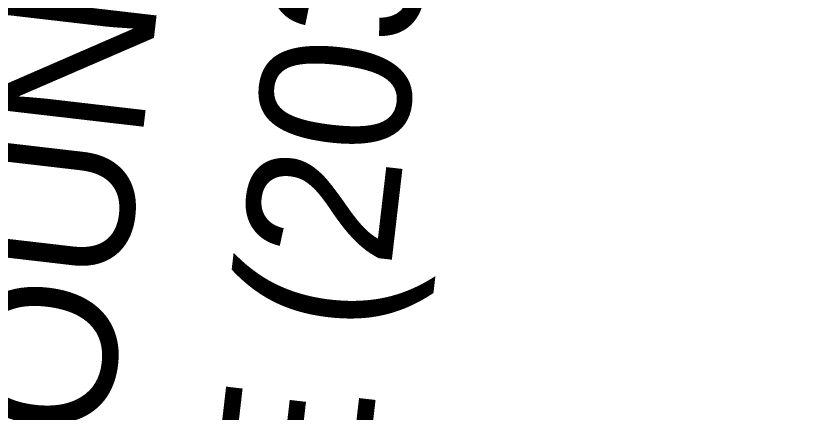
# Model space of a CAD drawing. Extents: x 3329332 to 3367211, y 631066 to 656469.
# Drawn here: x 3337144 to 3337667, y 647841 to 648106 of the extents above; entities that cross this region are included whole.
import ezdxf

# ---------------------------------------------------------------- set-up
doc = ezdxf.new("R2010")
doc.units = 0
doc.layers.add('V-CHAN-NAID', color=7, linetype='Continuous')
doc.layers.add('V-RIVR-EDGE', color=7, linetype='Continuous')

msp = doc.modelspace()

# ---------------------------------------------------------------- linework, layer by layer
at = {"layer": 'V-RIVR-EDGE'}
msp.add_spline([(3343636.8271070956, 646843.3989800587), (3343622.1108212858, 646851.5792317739), (3343608.9428611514, 646858.5922459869), (3343596.5399541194, 646861.3375356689), (3343585.2946953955, 646861.7531449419), (3343568.24393458, 646866.8367453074), (3343554.697763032, 646877.7287245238), (3343538.057816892, 646892.1185805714), (3343529.147033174, 646895.6308411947), (3343519.467360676, 646901.8596239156), (3343506.6900779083, 646910.0350810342), (3343488.8790585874, 646921.325408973), (3343476.1027347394, 646929.8886666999), (3343464.099135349, 646937.2866047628), (3343456.7481843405, 646944.2852351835), (3343449.7850339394, 646951.2829066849), (3343444.7484206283, 646953.23437568), (3343437.386921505, 646955.9671994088), (3343424.9830555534, 646958.3246884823), (3343409.480620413, 646962.2410513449), (3343396.697584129, 646968.089704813), (3343383.5277061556, 646974.3271178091), (3343375.7774475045, 646976.6730998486), (3343358.7228510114, 646980.205497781), (3343342.4448146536, 646984.1237784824), (3343324.996664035, 646985.3303316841), (3343315.3045255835, 646986.5177064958), (3343304.843498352, 646990.4216034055), (3343288.9638107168, 646998.60473188), (3343275.4109267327, 647006.7821068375), (3343264.954694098, 647012.6250067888), (3343248.681452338, 647018.4822905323), (3343233.954618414, 647022.3967355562), (3343209.925364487, 647028.2731976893), (3343162.260410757, 647042.3519666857), (3343147.918500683, 647045.1020509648), (3343128.926818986, 647049.4148447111), (3343116.5229530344, 647051.7723337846), (3343106.4526031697, 647056.8386736), (3343102.5793916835, 647058.7872658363), (3343086.688197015, 647062.3167870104), (3343081.258988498, 647062.3302118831), (3343073.506812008, 647063.9005927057), (3343064.593151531, 647066.249451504), (3343053.7481593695, 647071.7055097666), (3343047.940739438, 647075.5978996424), (3343041.7426421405, 647078.3278466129), (3343029.344529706, 647083.0121393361), (3343020.0488221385, 647087.6887607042), (3343006.4940203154, 647095.090534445), (3342971.6236099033, 647107.974257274), (3342951.4790744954, 647116.5557344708), (3342937.1515482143, 647125.1228278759), (3342928.2455590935, 647130.5740915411), (3342903.0586568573, 647138.7802340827), (3342877.487789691, 647148.5385379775), (3342858.8954156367, 647157.5039801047), (3342849.609297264, 647166.0586075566), (3342844.19159578, 647170.7256397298), (3342831.7934833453, 647175.4099324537), (3342823.655424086, 647177.7568734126), (3342803.887182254, 647181.6837843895), (3342796.52568313, 647184.4166081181), (3342787.2309344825, 647189.4810300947), (3342775.609382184, 647194.5512055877), (3342758.944504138, 647198.858245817), (3342732.97337041, 647203.5761007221), (3342721.3451056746, 647205.9316719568), (3342697.703652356, 647211.8071751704), (3342663.989931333, 647221.973416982), (3342635.705418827, 647232.1262339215), (3342620.593661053, 647237.2050396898), (3342601.9840264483, 647239.1900708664), (3342563.6166981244, 647249.3678197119), (3342526.798654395, 647258.7661316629), (3342490.762924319, 647270.8771300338), (3342457.056874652, 647284.1457767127), (3342444.661638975, 647289.9934712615), (3342438.029712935, 647274.1099479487), (3342415.16769651, 647281.5347357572), (3342391.925550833, 647292.0628873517), (3342329.1699355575, 647319.7520755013), (3342295.0780031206, 647333.7972823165), (3342283.068650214, 647338.8684167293), (3342254.791809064, 647352.1236385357), (3342236.19751717, 647360.3134794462), (3342218.3759497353, 647367.3380006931), (3342205.204153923, 647372.7998124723), (3342191.64743426, 647379.4259849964), (3342179.2579521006, 647387.6004831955), (3342172.2852125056, 647390.720148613), (3342149.820585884, 647402.0219835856), (3342116.8997266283, 647419.1667185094), (3342096.3664316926, 647427.3613540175), (3342074.6726116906, 647436.7222681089), (3342056.4594079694, 647442.1965458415), (3342048.7110671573, 647445.3181290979), (3342046.3909759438, 647448.0384868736), (3342044.4577264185, 647450.3700851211), (3342038.2586702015, 647452.712231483), (3342007.6463951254, 647462.4830013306), (3341964.2482070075, 647476.9390228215), (3341952.242689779, 647483.5613596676), (3341946.042674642, 647485.5157054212), (3341937.125178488, 647486.313361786), (3341928.594524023, 647486.7222586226), (3341922.397385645, 647489.8400062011), (3341906.513862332, 647496.4719322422), (3341894.505468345, 647501.9308672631), (3341878.2379801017, 647510.1149546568), (3341870.0932084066, 647509.7472913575), (3341856.9137412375, 647512.1066982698), (3341848.000080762, 647514.4555570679), (3341827.073231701, 647520.324347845), (3341821.2638939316, 647523.4411365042), (3341814.6789549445, 647526.5598430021), (3341810.025347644, 647526.571350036), (3341806.5332243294, 647525.8043790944), (3341795.289883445, 647526.9955895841), (3341774.7450814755, 647530.5366177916), (3341748.7854547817, 647539.9080799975), (3341739.1000287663, 647543.8100590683), (3341723.2049984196, 647545.7883778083), (3341703.4377155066, 647550.1030893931), (3341688.708963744, 647553.2419331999), (3341675.143613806, 647556.3779002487), (3341665.0684693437, 647559.505237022), (3341655.7785152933, 647566.5086620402), (3341650.35985489, 647570.787893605), (3341641.0583938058, 647573.1377113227), (3341619.3521078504, 647577.4572175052), (3341603.0731125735, 647580.9876975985), (3341588.7244900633, 647581.0231776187), (3341577.8641551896, 647580.2744261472), (3341570.499779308, 647581.843848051), (3341563.913881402, 647584.5747539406), (3341550.35620282, 647590.8131258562), (3341537.182489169, 647595.4993364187), (3341511.9936690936, 647602.9298777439), (3341494.1644303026, 647606.8519941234), (3341474.01126462, 647611.9432658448), (3341452.3126500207, 647619.3651768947), (3341435.647771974, 647623.672217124), (3341426.7293169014, 647624.0820728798), (3341409.6747204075, 647627.6144708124), (3341399.593822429, 647628.4150039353), (3341382.156219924, 647633.887363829), (3341364.3346524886, 647640.9118850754), (3341355.4209920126, 647643.2607438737), (3341344.179568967, 647645.2275555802), (3341336.034797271, 647644.8598922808), (3341320.5266086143, 647646.449451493), (3341290.677468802, 647651.176895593), (3341274.0145085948, 647656.2595370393), (3341268.5862589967, 647656.6607625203), (3341256.951281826, 647656.301729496), (3341232.5255970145, 647658.6889450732), (3341211.979836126, 647661.842172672), (3341186.0144559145, 647668.8868312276), (3341159.6564804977, 647673.9934456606), (3341146.4731776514, 647674.8016501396), (3341117.007043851, 647677.589132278), (3341103.433063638, 647677.2348938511), (3341097.616054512, 647677.2492776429), (3341091.8028810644, 647678.8148638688), (3341087.9296695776, 647680.7634561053), (3341085.2198599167, 647682.7091715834), (3341079.7954459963, 647684.661599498), (3341055.366884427, 647685.8854132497), (3341036.3684902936, 647687.4836027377), (3341024.7306363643, 647685.9611678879), (3341011.1547383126, 647684.8313282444), (3340999.5255146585, 647686.7990988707), (3340985.1855224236, 647690.3247843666), (3340953.8005228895, 647701.2608738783), (3340935.5930726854, 647709.0619552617), (3340923.584678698, 647714.5208902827), (3340917.0016575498, 647718.4151979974), (3340910.7968478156, 647718.4305407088), (3340908.0793667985, 647717.2738513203), (3340903.8135601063, 647717.2843994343), (3340894.5092222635, 647718.4708153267), (3340882.4893212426, 647719.2761430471), (3340860.789747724, 647726.3102534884), (3340855.75697009, 647729.812924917), (3340851.89047104, 647734.4761214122), (3340848.4060190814, 647736.811555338), (3340842.5909277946, 647737.6015403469), (3340826.314809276, 647742.2954222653), (3340811.5946877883, 647748.9244715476), (3340794.9432346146, 647758.6607202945), (3340781.396104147, 647769.1648989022), (3340774.827466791, 647778.8762157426), (3340770.949460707, 647778.8858049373), (3340766.3035247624, 647781.9997168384), (3340765.154506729, 647787.8196027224), (3340765.1631370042, 647791.3098081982), (3340761.6815618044, 647794.8086439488), (3340748.8985255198, 647800.6572974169), (3340736.8843780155, 647803.7894287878), (3340725.2589900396, 647807.3084018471), (3340719.4477344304, 647809.6495892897), (3340716.353959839, 647813.1474661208), (3340707.8348124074, 647818.2099702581), (3340686.534546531, 647829.8967290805), (3340660.9655972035, 647840.4306341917), (3340654.377781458, 647842.3859388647), (3340636.5533372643, 647848.2470582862), (3340626.477233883, 647850.986594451), (3340619.1090223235, 647851.0048139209), (3340608.2458106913, 647849.0926606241), (3340603.203443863, 647848.7173259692), (3340600.494593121, 647851.0508420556), (3340597.786701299, 647853.7721587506), (3340589.6467242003, 647855.343498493), (3340581.5086649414, 647857.6904394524), (3340569.1143881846, 647863.9259346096), (3340561.3708419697, 647868.9865209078), (3340557.892143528, 647873.6487584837), (3340534.6413675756, 647880.686704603), (3340500.541763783, 647891.6295065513), (3340470.702213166, 647900.2349567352), (3340445.522023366, 647911.1557035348), (3340419.5623966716, 647920.5271657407), (3340404.067632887, 647927.5459334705), (3340372.685510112, 647939.6454248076), (3340342.4696659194, 647952.9054412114), (3340306.057642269, 647969.6710058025), (3340282.828921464, 647985.6283659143), (3340275.0940055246, 647994.1791576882), (3340268.900702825, 647998.8481077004), (3340258.823640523, 648001.199843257), (3340240.223595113, 648007.0628805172), (3340208.8366777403, 648017.2233688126), (3340162.736351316, 648036.7275106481), (3340150.3468691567, 648044.9020088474), (3340132.923650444, 648056.1913778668), (3340120.1463676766, 648064.3668349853), (3340103.8769615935, 648071.7753211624), (3340062.4148997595, 648085.063146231), (3340020.562160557, 648097.1885283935), (3340008.159253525, 648099.9338180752), (3339970.575197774, 648113.2120539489), (3339931.446652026, 648129.2087297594), (3339889.974042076, 648138.2307481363), (3339851.5961656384, 648144.1426902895), (3339826.794187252, 648151.1844720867), (3339779.131151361, 648166.0388423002), (3339750.4607560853, 648176.9682193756), (3339726.4410913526, 648186.7226875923), (3339710.1716852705, 648194.1311737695), (3339698.5520508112, 648199.9769504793), (3339684.9905365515, 648204.6641199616), (3339657.470118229, 648210.1614117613), (3339640.4049736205, 648209.4280030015), (3339598.1414197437, 648212.2471294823), (3339566.358071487, 648218.9183712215), (3339519.0713291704, 648229.118175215), (3339492.7200661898, 648236.9393939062), (3339468.307806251, 648244.7558180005), (3339451.6400514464, 648247.899456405), (3339423.72320224, 648249.9075016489), (3339391.1489100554, 648250.3758514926), (3339356.2621980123, 648256.6669639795), (3339323.3125711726, 648262.1776806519), (3339267.0929899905, 648266.970331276), (3339191.493926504, 648276.0767345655), (3339142.6492693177, 648283.5657699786), (3339080.627062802, 648294.1898135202), (3339050.0051985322, 648300.0825772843), (3339012.788806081, 648305.2160414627), (3338936.4160592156, 648315.0999638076), (3338861.5935558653, 648324.5922498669), (3338841.0430003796, 648325.8064744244), (3338779.400923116, 648333.3271541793), (3338716.984203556, 648341.237552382), (3338619.6702238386, 648351.1732563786), (3338573.9260536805, 648357.879019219), (3338540.2008256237, 648363.3916537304), (3338502.213626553, 648370.4660387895), (3338454.128268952, 648371.3605460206), (3338406.04578811, 648373.4184550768), (3338372.6958947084, 648373.8887227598), (3338327.7215722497, 648378.2657641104), (3338302.9100046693, 648381.4295398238), (3338283.518056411, 648380.7018845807), (3338273.82495904, 648381.5014587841), (3338260.6522043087, 648386.5754699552), (3338248.6428514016, 648391.646604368), (3338238.5715426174, 648396.3251435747), (3338223.4501956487, 648397.5259432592), (3338149.397539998, 648404.6895078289), (3338106.754815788, 648410.9997987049), (3338090.4815740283, 648416.8570824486), (3338075.7662471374, 648425.4251347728), (3338068.017906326, 648428.5467180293), (3338061.041331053, 648430.1151810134), (3338050.188667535, 648432.4688344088), (3338042.0563617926, 648437.1425790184), (3338023.077146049, 648446.4967806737), (3338014.178828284, 648455.0504492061), (3338009.5482350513, 648464.3691708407), (3338008.012375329, 648470.5778162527), (3338005.6980376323, 648475.6249776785), (3338000.2832129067, 648481.4554116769), (3337993.311432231, 648484.962877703), (3337977.799407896, 648485.0012344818), (3337963.842421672, 648486.5869580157), (3337952.2227872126, 648492.4327347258), (3337934.79860958, 648503.3343031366), (3337924.3558018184, 648514.6064116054), (3337915.4689910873, 648527.8136874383), (3337906.963268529, 648538.3054000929), (3337897.6704377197, 648544.1454232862), (3337885.6534134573, 648546.1141528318), (3337868.6055294, 648552.3611550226), (3337833.747584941, 648570.2862857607), (3337831.4265348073, 648572.6188429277), (3337828.3413904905, 648579.6069252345), (3337825.256246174, 648586.595007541), (3337821.7775477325, 648591.257245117), (3337805.128012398, 648601.7690950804), (3337772.198522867, 648615.4236245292), (3337745.0716586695, 648623.2467610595), (3337725.3043757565, 648627.561472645), (3337697.3971157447, 648633.4475239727), (3337655.9264236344, 648643.2451435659), (3337633.050982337, 648645.2407228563), (3337587.683105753, 648647.2919194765), (3337530.6735395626, 648646.2694788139), (3337482.1965456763, 648645.6137425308), (3337469.4000845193, 648646.0331874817), (3337459.3258989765, 648649.5483248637), (3337449.6337605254, 648650.7356996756), (3337425.977923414, 648650.7941937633), (3337387.1921090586, 648648.5632820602), (3337346.0785321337, 648645.9503232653), (3337294.491462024, 648642.1998534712), (3337235.915350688, 648634.9764387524), (3337203.720228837, 648631.9536242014), (3337180.834239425, 648629.6833967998), (3337120.3162482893, 648621.3013748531), (3337079.5770471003, 648613.2582486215), (3337041.950798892, 648609.4732577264), (3337018.288249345, 648606.8171475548), (3336982.5914149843, 648599.1493559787), (3336951.5549003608, 648594.1846616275), (3336908.505197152, 648592.7398992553), (3336875.1648929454, 648597.088173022), (3336858.1045429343, 648598.2937673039), (3336851.1308444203, 648601.025632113), (3336844.931788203, 648603.367778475), (3336839.116696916, 648604.1577634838), (3336830.97288414, 648604.1779007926), (3336822.0457987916, 648601.0975510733), (3336811.5607985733, 648595.3064327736), (3336803.0243905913, 648593.38852596), (3336796.0430207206, 648593.017985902), (3336789.068363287, 648595.3620501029), (3336779.3743069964, 648595.773823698), (3336757.2572063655, 648590.787074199), (3336729.690759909, 648577.6699367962), (3336702.1377383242, 648569.9820079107), (3336685.851071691, 648570.4100831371), (3336673.8330885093, 648571.991012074), (3336663.7483548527, 648571.2403427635), (3336652.882266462, 648568.1647876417), (3336636.9603863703, 648559.2846893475), (3336627.2586587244, 648556.5940580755), (3336614.4593208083, 648555.8501012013), (3336584.9759264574, 648551.6571723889), (3336546.1862764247, 648547.8750582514), (3336510.1064360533, 648542.1472286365), (3336477.9017250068, 648535.2464080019), (3336448.4029879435, 648524.8486694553), (3336423.931274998, 648508.6214558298), (3336410.7115332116, 648494.6932371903), (3336400.5932373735, 648480.3695465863), (3336397.4630238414, 648469.1310002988), (3336394.711021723, 648454.0134890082), (3336388.0781367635, 648437.7421650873), (3336381.4500464, 648423.409844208), (3336375.9901524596, 648411.0136496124), (3336372.482686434, 648404.0418689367), (3336364.323530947, 648397.8571965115), (3336361.2134547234, 648394.762463), (3336359.6555398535, 648392.0516944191), (3336357.7011941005, 648385.8516792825), (3336351.0903642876, 648378.4997693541), (3336344.851033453, 648364.5542901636), (3336339.7981185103, 648359.9131488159), (3336331.2597926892, 648357.2196407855), (3336326.2116723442, 648354.5175024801), (3336319.2197543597, 648349.8811557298), (3336309.8904846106, 648340.9847558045), (3336302.5136427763, 648337.5127697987), (3336295.1348831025, 648333.2651825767), (3336286.9699740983, 648324.753706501), (3336280.3696924, 648321.6676032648), (3336267.1739236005, 648317.4343998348), (3336257.8667089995, 648317.457413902), (3336251.6618992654, 648317.4727566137), (3336242.352766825, 648316.7201694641), (3336231.4924319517, 648315.9714179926), (3336219.8584136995, 648316.0001855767), (3336194.6504152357, 648315.6747147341), (3336165.5749588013, 648319.6246397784), (3336148.122013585, 648318.8921899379), (3336131.0530332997, 648316.6075787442), (3336112.040255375, 648312.3887591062), (3336101.9488092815, 648308.9234855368), (3336086.414729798, 648300.0424283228), (3336075.546723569, 648296.1912719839), (3336060.4167463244, 648293.9018661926), (3336047.620285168, 648294.3213111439), (3336032.5056506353, 648298.2367150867), (3336021.6558638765, 648301.7537703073), (3336016.2304910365, 648303.3183976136), (3336006.536434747, 648303.7301712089), (3335978.6195855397, 648305.7382164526), (3335940.2158182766, 648301.1795421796), (3335891.725399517, 648295.0945973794), (3335848.668024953, 648290.5474301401), (3335790.1091741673, 648290.304426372), (3335753.2671574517, 648290.0077231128), (3335726.4993262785, 648286.1958824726), (3335694.691046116, 648282.7843083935), (3335674.8959545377, 648275.8528023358), (3335659.375299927, 648272.4009536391), (3335636.485474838, 648268.5795238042), (3335620.5808552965, 648266.6798364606), (3335591.8816924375, 648265.9751952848), (3335557.760033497, 648267.9985832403), (3335544.1870122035, 648268.0321454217), (3335523.2429025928, 648266.920525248), (3335504.6208020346, 648263.8641485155), (3335489.879584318, 648261.9615844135), (3335466.2323774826, 648265.5102839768), (3335442.1868219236, 648264.7941357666), (3335411.550573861, 648264.8698904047), (3335377.8042495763, 648261.8509115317), (3335309.145322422, 648254.6524287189), (3335266.481501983, 648252.4311062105), (3335243.9861899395, 648251.3233217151), (3335220.7162355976, 648250.6052556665), (3335202.4953605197, 648252.9771285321), (3335190.085741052, 648253.0078139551), (3335171.0777577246, 648250.7279973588), (3335140.040284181, 648245.3755023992), (3335097.7364556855, 648231.9070033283), (3335079.888997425, 648228.4609081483), (3335074.8475895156, 648228.4733741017), (3335068.641820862, 648228.100916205), (3335061.6614099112, 648228.1181767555), (3335052.348441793, 648225.8143871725), (3335042.2617902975, 648224.2881166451), (3335032.1655496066, 648218.883840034), (3335022.075062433, 648215.8063670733), (3335003.0651612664, 648212.7509492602), (3334965.832467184, 648211.2918030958), (3334950.711120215, 648212.4926027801), (3334915.8148189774, 648214.905709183), (3334852.211683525, 648213.5117695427), (3334793.257360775, 648210.1673198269), (3334744.7774901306, 648208.3481817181), (3334710.648159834, 648207.2691648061), (3334677.2905950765, 648204.6370276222), (3334638.509575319, 648204.3451189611), (3334608.649887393, 648204.8067563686), (3334566.769339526, 648205.6859208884), (3334543.1135024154, 648205.7444149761), (3334524.8839970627, 648204.6260823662), (3334499.6721629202, 648202.7494090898), (3334450.4205267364, 648202.4833912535), (3334410.477064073, 648202.5821599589), (3334380.228616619, 648202.6569556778), (3334353.8668055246, 648206.2123676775), (3334344.5576730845, 648205.4597805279), (3334325.5516075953, 648203.9555651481), (3334283.271752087, 648200.1820812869), (3334254.566835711, 648197.1506364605), (3334219.268350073, 648193.7476926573), (3334183.2000167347, 648192.6734703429), (3334158.3779010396, 648191.5714393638), (3334149.457528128, 648191.205693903), (3334137.0402373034, 648188.1339744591), (3334128.501911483, 648185.440466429), (3334111.044171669, 648182.7690135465), (3334081.563654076, 648179.7394865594), (3334057.1293389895, 648178.636496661), (3334040.8436312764, 648179.4523724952), (3334029.993844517, 648182.969427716), (3334019.911028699, 648182.9943596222), (3333987.3213938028, 648177.2578997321), (3333955.1224362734, 648172.6838827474), (3333933.013006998, 648170.799538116), (3333908.970328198, 648171.2467917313), (3333889.5831745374, 648172.4581395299), (3333868.256058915, 648173.2864813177), (3333818.617581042, 648173.4092230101), (3333772.0776723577, 648171.973090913), (3333733.678699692, 648169.3534196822), (3333687.913433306, 648167.5275691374), (3333647.9594225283, 648163.3605311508), (3333617.3135852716, 648159.5582797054), (3333590.539041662, 648153.0318348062), (3333562.604931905, 648148.059469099), (3333531.5645816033, 648141.5435723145), (3333511.0063547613, 648139.6553920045), (3333488.8978844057, 648138.1588479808), (3333475.711704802, 648137.8036506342), (3333461.743211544, 648134.7357668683), (3333439.4028820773, 648130.067855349)], degree=3, dxfattribs=at)

# ---------------------------------------------------------------- texts
at = {"layer": 'V-CHAN-NAID'}
for s, p in [('LBC PETROUNITED ', (3337129.530297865, 647171.9936205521)), ('SUNSHINE (203.8)', (3337304.97300231, 647168.8036809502))]:
    msp.add_text(s, height=100.00000199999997, rotation=83.36748538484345, dxfattribs=at).set_placement(p)

doc.saveas('drawing.dxf')
